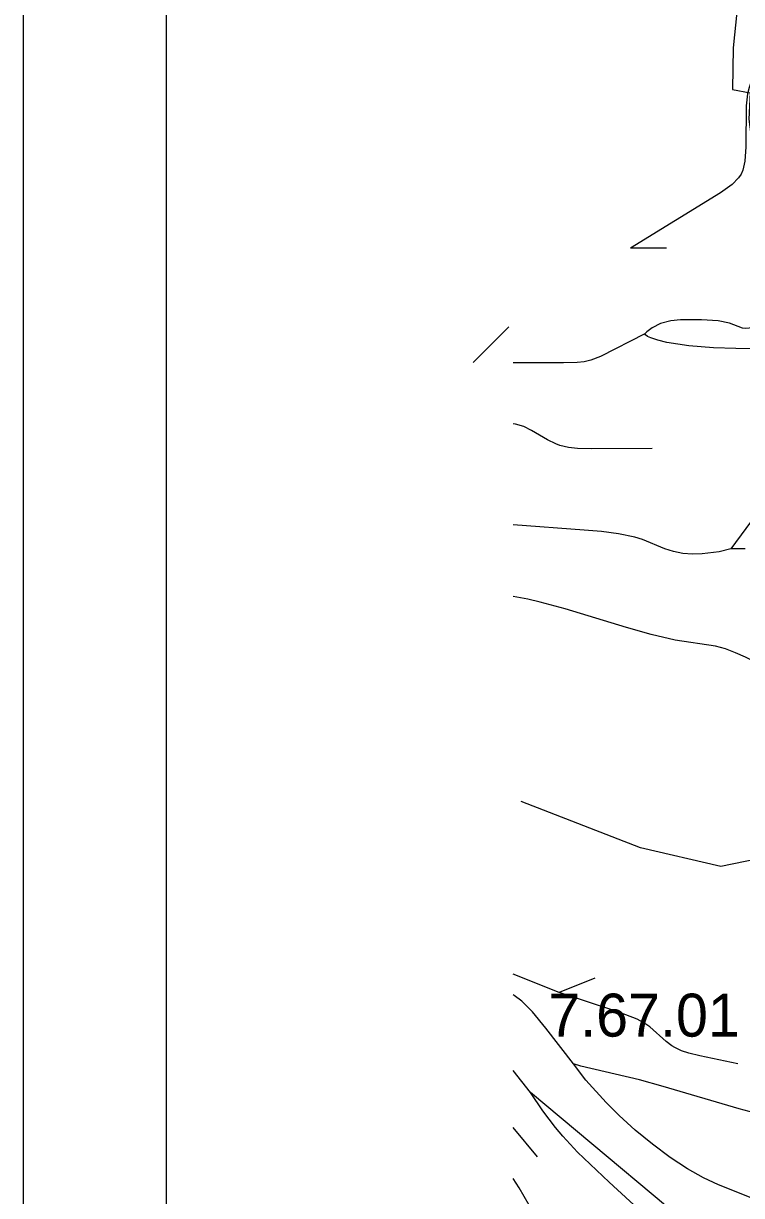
# Model space of a CAD drawing. Extents: x -709584 to -702006, y -1161789 to -1157496.
# Drawn here: x -709584.1 to -709333.2, y -1160488 to -1160078.5 of the extents above; entities that cross this region are included whole.
import ezdxf

# ---------------------------------------------------------------- set-up
doc = ezdxf.new("R2010")
doc.units = 0
for name, color, linetype in [('122_vrstevnice základní', 7, 'Continuous'), ('408_BPEJ_linie', 7, 'Continuous'), ('409_BPEJ_popis', 7, 'Continuous'), ('411_akumulovaný odtok', 7, 'Continuous'), ('800_mřížka', 7, 'Continuous')]:
    doc.layers.add(name, color=color, linetype=linetype)

msp = doc.modelspace()

# ---------------------------------------------------------------- linework, layer by layer
at = {"layer": '122_vrstevnice základní'}
msp.add_lwpolyline([(-709334.07, -1160066.59), (-709336.19, -1160087.05), (-709336.38, -1160101.54), (-709330.24, -1160102.7), (-709330.7, -1160111.91), (-709328.75, -1160127.07), (-709324.29, -1160139), (-709319.8, -1160149.38)], dxfattribs=at)
at = {"layer": '408_BPEJ_linie'}
msp.add_lwpolyline([(-709290.5, -1160163.5), (-709311, -1160173.5), (-709307.5, -1160205.5), (-709296, -1160237), (-709286.5, -1160260.5), (-709273.5, -1160281), (-709265.5, -1160288.5), (-709224.5, -1160292), (-709219, -1160310.5), (-709246, -1160337.5), (-709275.5, -1160356), (-709294, -1160363.5), (-709340.5, -1160373), (-709368.5, -1160366.5), (-709410.29, -1160350.35)], dxfattribs=at)
at = {"layer": '411_akumulovaný odtok'}
for p, q in [((-709359.49, -1160157), (-709371.99, -1160157)), ((-709414.49, -1160184.5), (-709426.99, -1160197)), ((-709331.99, -1160262), (-709336.99, -1160262)), ((-709384.49, -1160412), (-709396.99, -1160417))]:
    msp.add_line(p, q, dxfattribs=at)
for points in [[(-709326.99, -1160092), (-709329.34, -1160097.05), (-709330.61, -1160100.85), (-709331.12, -1160103.08), (-709331.68, -1160107.35), (-709331.75, -1160121.56), (-709332.09, -1160126.66), (-709332.79, -1160129.8), (-709333.42, -1160131.21), (-709334.29, -1160132.48), (-709336.54, -1160134.72), (-709340.64, -1160137.69), (-709371.99, -1160157)], [(-709301.99, -1160167), (-709323.22, -1160181.41), (-709326.93, -1160183.62), (-709329.37, -1160184.7), (-709330.58, -1160185.01), (-709331.77, -1160185.1), (-709332.88, -1160184.92), (-709337.43, -1160183.2), (-709341.46, -1160182.38), (-709347.23, -1160182.01), (-709354.59, -1160182), (-709357.99, -1160182.42), (-709361.51, -1160183.37), (-709364.43, -1160184.82), (-709366.33, -1160186.28), (-709366.99, -1160187)], [(-709366.99, -1160187), (-709382.53, -1160194.85), (-709385.94, -1160196.17), (-709388.27, -1160196.7), (-709390.64, -1160196.95), (-709395.45, -1160197.09), (-709413.06, -1160197.04)], [(-709305.26, -1160192.2), (-709335.29, -1160192.12), (-709343.07, -1160191.83), (-709351.61, -1160191.11), (-709359.4, -1160189.95), (-709362.54, -1160189.2), (-709364.95, -1160188.39), (-709366.12, -1160187.82), (-709366.81, -1160187.34), (-709366.99, -1160187)], [(-709364.49, -1160227), (-709385.67, -1160227.15), (-709390.5, -1160226.98), (-709393.66, -1160226.66), (-709396.7, -1160225.97), (-709398.18, -1160225.41), (-709401.03, -1160223.98), (-709406.57, -1160220.73), (-709409.35, -1160219.33), (-709412.2, -1160218.47), (-709413.06, -1160218.4)], [(-709289.49, -1160227), (-709291.38, -1160226.99), (-709293.98, -1160227.33), (-709296.84, -1160228.3), (-709298.18, -1160229.02), (-709300.45, -1160230.69), (-709307.59, -1160237.58), (-709309.44, -1160239.15), (-709311.39, -1160240.47), (-709313.52, -1160241.35), (-709320.4, -1160242.7), (-709322.41, -1160243.68), (-709324.17, -1160245.17), (-709326.56, -1160247.88), (-709336.99, -1160262)], [(-709336.99, -1160262), (-709341.11, -1160263.08), (-709346.96, -1160263.85), (-709350.33, -1160263.94), (-709353.77, -1160263.67), (-709357, -1160263), (-709360.06, -1160262.03), (-709367.82, -1160258.8), (-709370.55, -1160257.95), (-709376.28, -1160256.79), (-709382.22, -1160256.04), (-709388.26, -1160255.49), (-709413.06, -1160253.71)], [(-709289.49, -1160322), (-709290.1, -1160322.06), (-709291.55, -1160321.54), (-709294.02, -1160320.25), (-709305.17, -1160313.42), (-709313.36, -1160308.93), (-709331.81, -1160299.9), (-709335.3, -1160298.34), (-709338.82, -1160297.01), (-709342.39, -1160296), (-709356.44, -1160293.92), (-709364.85, -1160291.96), (-709373.38, -1160289.56), (-709394.89, -1160283.04), (-709403.57, -1160280.67), (-709407.93, -1160279.64), (-709413.06, -1160278.73)], [(-709396.99, -1160417), (-709413.06, -1160410.65)], [(-709391.99, -1160442), (-709401.63, -1160429.54), (-709406.33, -1160423.79), (-709409.95, -1160420.09), (-709412.65, -1160418.11), (-709413.06, -1160417.9)], [(-709334.49, -1160442), (-709347.79, -1160439.2), (-709351.71, -1160438.21), (-709354.22, -1160437.39), (-709356.59, -1160436.29), (-709357.64, -1160435.63), (-709359.61, -1160434.11), (-709365.32, -1160429.07), (-709367.35, -1160427.6), (-709369.71, -1160426.33), (-709376.07, -1160423.88), (-709396.99, -1160417)], [(-709230.01, -1160499.74), (-709248.25, -1160486.05), (-709254.48, -1160482.04), (-709260.55, -1160478.82), (-709272.73, -1160473.35), (-709278.8, -1160471.03), (-709284.99, -1160469.15), (-709291.34, -1160467.6), (-709310.71, -1160463.54), (-709325.32, -1160460), (-709334.05, -1160457.7), (-709360.59, -1160449.82), (-709368.88, -1160447.54), (-709389.4, -1160442.82), (-709391.99, -1160442)], [(-709328.19, -1160489.47), (-709341.28, -1160484.23), (-709346.49, -1160481.79), (-709352.11, -1160478.6), (-709358.14, -1160474.63), (-709364.31, -1160470.07), (-709370.36, -1160465.13), (-709376.01, -1160460.01), (-709380.51, -1160455.52), (-709387.61, -1160447.61), (-709391.99, -1160442)], [(-709406.99, -1160452), (-709413.06, -1160444.28)], [(-709271.99, -1160552), (-709277.28, -1160546.6), (-709282.76, -1160541.6), (-709285.87, -1160539.03), (-709289.12, -1160536.63), (-709292.41, -1160534.54), (-709295.67, -1160532.87), (-709298.71, -1160531.67), (-709310.53, -1160527.83), (-709316.24, -1160525.47), (-709319.1, -1160523.92), (-709321.86, -1160522.18), (-709327.23, -1160518.35), (-709337.63, -1160510.01), (-709406.99, -1160452)], [(-709324.49, -1160564.5), (-709325.02, -1160564.23), (-709325.67, -1160563.35), (-709326.32, -1160561.93), (-709326.82, -1160560.06), (-709327.03, -1160558.06), (-709327.05, -1160555.79), (-709326.88, -1160550.08), (-709326.94, -1160543.53), (-709327.53, -1160537.9), (-709328.14, -1160535.36), (-709329.04, -1160532.93), (-709330.35, -1160530.53), (-709331.95, -1160528.25), (-709335.71, -1160523.92), (-709342.03, -1160517.71), (-709379.49, -1160483.27), (-709390.52, -1160472.78), (-709395.66, -1160467.22), (-709398.2, -1160464.21), (-709402.69, -1160458.33), (-709406.99, -1160452)], [(-709404.49, -1160474.5), (-709413.06, -1160464.21)], [(-709304.49, -1160617), (-709305, -1160617.12), (-709306.25, -1160616.79), (-709308.88, -1160615.62), (-709312.4, -1160613.66), (-709316.59, -1160610.99), (-709321.24, -1160607.73), (-709326.14, -1160603.97), (-709331.43, -1160599.54), (-709336.6, -1160594.91), (-709353.73, -1160578.45), (-709373.48, -1160561.31), (-709377.09, -1160557.84), (-709380.4, -1160554.24), (-709383.3, -1160550.48), (-709385.77, -1160546.34), (-709387.66, -1160542.04), (-709394.9, -1160517.55), (-709396.64, -1160512.87), (-709398.65, -1160508.21), (-709403.22, -1160498.96), (-709405.71, -1160494.37), (-709410.99, -1160485.28), (-709413.06, -1160482.01)]]:
    msp.add_lwpolyline(points, dxfattribs=at)
at = {"layer": '800_mřížka'}
for points in [[(-702006.48, -1161765.53), (-709584.12, -1161765.53), (-709584.12, -1157496.46), (-702006.48, -1157496.46)], [(-702056.48, -1161715.53), (-709534.12, -1161715.53), (-709534.12, -1157546.46), (-702056.48, -1157546.46)]]:
    msp.add_lwpolyline(points, close=True, dxfattribs=at)

# ---------------------------------------------------------------- texts
at = {"layer": '409_BPEJ_popis'}
msp.add_text('7.67.01', height=15, dxfattribs=at).set_placement((-709400.76, -1160432.45))

doc.saveas('drawing.dxf')
